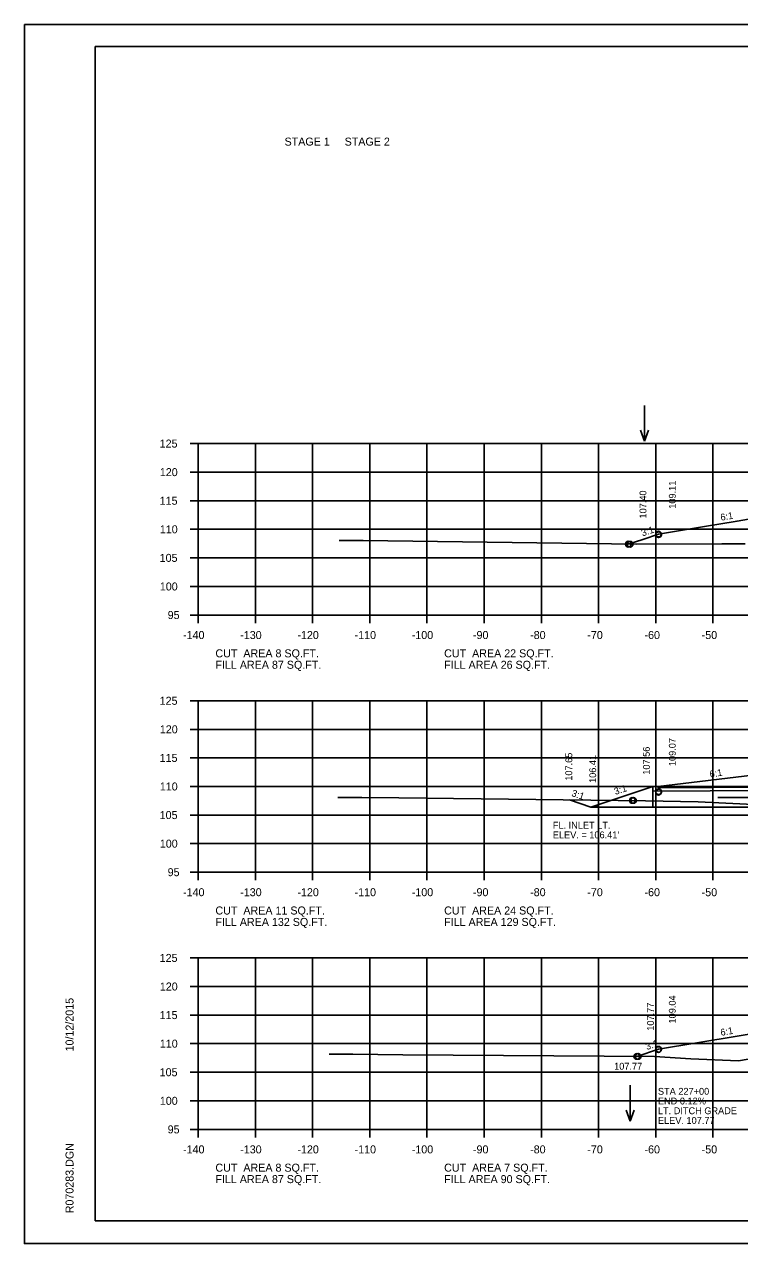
# Model space of a CAD drawing. Extents: x 1175611 to 1176402, y -433344 to -416213.
# Drawn here: x 1175610.6 to 1175735.6, y -423316.6 to -423103.3 of the extents above; entities that cross this region are included whole.
import ezdxf

# ---------------------------------------------------------------- set-up
doc = ezdxf.new("R2010")
doc.units = 0
for name, color, linetype in [('Default', 7, 'Continuous'), ('R_Axis', 7, 'Continuous'), ('R_Axis Annot', 7, 'Continuous'), ('R_Border', 7, 'Continuous'), ('R_Exist Surface', 7, 'Continuous'), ('R_Fin Surface', 7, 'Continuous'), ('R_Grid', 7, 'Continuous'), ('R_No Plot', 7, 'Continuous'), ('R_Water', 7, 'Continuous'), ('R_Water Annot', 7, 'Continuous'), ('R_Xsect Elev', 7, 'Continuous'), ('R_Xsect Slope', 7, 'Continuous')]:
    doc.layers.add(name, color=color, linetype=linetype)

msp = doc.modelspace()

# ---------------------------------------------------------------- linework, layer by layer
at = {"layer": 'R_Axis'}
for p, q in [((1175639.57, -423176.66), (1175640.97, -423176.66)), ((1175640.97, -423206.66), (1175640.97, -423176.66)), ((1175639.57, -423181.66), (1175640.97, -423181.66)), ((1175639.57, -423186.66), (1175640.97, -423186.66)), ((1175639.57, -423191.66), (1175640.97, -423191.66)), ((1175639.57, -423196.66), (1175640.97, -423196.66)), ((1175639.57, -423201.66), (1175640.97, -423201.66)), ((1175639.57, -423206.66), (1175640.97, -423206.66)), ((1175640.97, -423206.66), (1175920.97, -423206.66)), ((1175640.97, -423208.06), (1175640.97, -423206.66)), ((1175650.97, -423208.06), (1175650.97, -423206.66)), ((1175660.97, -423208.06), (1175660.97, -423206.66)), ((1175670.97, -423208.06), (1175670.97, -423206.66)), ((1175680.97, -423208.06), (1175680.97, -423206.66)), ((1175690.97, -423208.06), (1175690.97, -423206.66)), ((1175700.97, -423208.06), (1175700.97, -423206.66)), ((1175710.97, -423208.06), (1175710.97, -423206.66)), ((1175720.97, -423208.06), (1175720.97, -423206.66)), ((1175730.97, -423208.06), (1175730.97, -423206.66)), ((1175639.57, -423221.66), (1175640.97, -423221.66)), ((1175640.97, -423251.66), (1175640.97, -423221.66)), ((1175639.57, -423226.66), (1175640.97, -423226.66)), ((1175639.57, -423231.66), (1175640.97, -423231.66)), ((1175639.57, -423236.66), (1175640.97, -423236.66)), ((1175639.57, -423241.66), (1175640.97, -423241.66)), ((1175639.57, -423246.66), (1175640.97, -423246.66)), ((1175639.57, -423251.66), (1175640.97, -423251.66)), ((1175640.97, -423251.66), (1175920.97, -423251.66)), ((1175640.97, -423253.06), (1175640.97, -423251.66)), ((1175650.97, -423253.06), (1175650.97, -423251.66)), ((1175660.97, -423253.06), (1175660.97, -423251.66)), ((1175670.97, -423253.06), (1175670.97, -423251.66)), ((1175680.97, -423253.06), (1175680.97, -423251.66)), ((1175690.97, -423253.06), (1175690.97, -423251.66)), ((1175700.97, -423253.06), (1175700.97, -423251.66)), ((1175710.97, -423253.06), (1175710.97, -423251.66)), ((1175720.97, -423253.06), (1175720.97, -423251.66)), ((1175730.97, -423253.06), (1175730.97, -423251.66)), ((1175639.57, -423266.66), (1175640.97, -423266.66)), ((1175640.97, -423296.66), (1175640.97, -423266.66)), ((1175639.57, -423271.66), (1175640.97, -423271.66)), ((1175639.57, -423276.66), (1175640.97, -423276.66)), ((1175639.57, -423281.66), (1175640.97, -423281.66)), ((1175639.57, -423286.66), (1175640.97, -423286.66)), ((1175639.57, -423291.66), (1175640.97, -423291.66)), ((1175639.57, -423296.66), (1175640.97, -423296.66)), ((1175640.97, -423296.66), (1175920.97, -423296.66)), ((1175640.97, -423298.06), (1175640.97, -423296.66)), ((1175650.97, -423298.06), (1175650.97, -423296.66)), ((1175660.97, -423298.06), (1175660.97, -423296.66)), ((1175670.97, -423298.06), (1175670.97, -423296.66)), ((1175680.97, -423298.06), (1175680.97, -423296.66)), ((1175690.97, -423298.06), (1175690.97, -423296.66)), ((1175700.97, -423298.06), (1175700.97, -423296.66)), ((1175710.97, -423298.06), (1175710.97, -423296.66)), ((1175720.97, -423298.06), (1175720.97, -423296.66)), ((1175730.97, -423298.06), (1175730.97, -423296.66))]:
    msp.add_line(p, q, dxfattribs=at)
at = {"layer": 'R_Border'}
for p, q in [((1175622.97, -423107.2), (1175939.15, -423107.2)), ((1175622.97, -423312.66), (1175622.97, -423107.2)), ((1175622.97, -423312.66), (1175622.97, -423312.66)), ((1175939.15, -423312.66), (1175622.97, -423312.66))]:
    msp.add_line(p, q, dxfattribs=at)
at = {"layer": 'R_Exist Surface'}
for points in [[(1175665.59, -423193.63), (1175669.78, -423193.63), (1175669.78, -423193.63), (1175669.8, -423193.63), (1175717.57, -423194.28), (1175732.52, -423194.2), (1175736.6, -423194.18)], [(1175665.4, -423238.56), (1175668.85, -423238.56), (1175669.59, -423238.56), (1175676.06, -423238.64), (1175719.16, -423239.18), (1175728.39, -423239.37), (1175739.32, -423239.86)], [(1175663.85, -423283.52), (1175667.7, -423283.52), (1175667.98, -423283.52), (1175676.74, -423283.6), (1175720.77, -423283.92), (1175727.12, -423284.29), (1175735.42, -423284.64), (1175737.14, -423284.37)]]:
    msp.add_lwpolyline(points, dxfattribs=at)
at = {"layer": 'R_Fin Surface'}
for points in [[(1175716.18, -423194.26), (1175718.69, -423193.43), (1175721.47, -423192.5), (1175729.16, -423191.22), (1175735.2, -423190.21), (1175738.84, -423189.61)], [(1175705.92, -423239.02), (1175709.64, -423240.25), (1175720.47, -423236.64), (1175721.42, -423236.64), (1175740.83, -423234.34), (1175743.47, -423233.9), (1175745.39, -423233.83), (1175749.47, -423233.66), (1175750.83, -423233.64), (1175751.47, -423233.62), (1175760.91, -423233.43), (1175780.97, -423233.03), (1175790.41, -423233.22), (1175810.47, -423233.62), (1175811.83, -423233.65), (1175812.47, -423233.66), (1175814.39, -423233.74), (1175818.47, -423233.9), (1175840.47, -423236.85), (1175841.47, -423236.85), (1175852.96, -423240.68), (1175860.1, -423238.31)], [(1175717.66, -423283.9), (1175721.47, -423282.63), (1175735.2, -423280.34), (1175743.47, -423278.96), (1175749.47, -423278.72), (1175751.47, -423278.68), (1175780.97, -423278.09), (1175810.47, -423278.68), (1175812.47, -423278.72), (1175818.47, -423278.96), (1175826.75, -423280.34), (1175840.47, -423282.63), (1175843.34, -423283.58), (1175843.44, -423283.55)]]:
    msp.add_lwpolyline(points, dxfattribs=at)
at = {"layer": 'R_Grid'}
for p, q in [((1175640.97, -423176.66), (1175920.97, -423176.66)), ((1175640.97, -423206.66), (1175640.97, -423176.66)), ((1175650.97, -423206.66), (1175650.97, -423176.66)), ((1175660.97, -423206.66), (1175660.97, -423176.66)), ((1175670.97, -423206.66), (1175670.97, -423176.66)), ((1175680.97, -423206.66), (1175680.97, -423176.66)), ((1175690.97, -423206.66), (1175690.97, -423176.66)), ((1175700.97, -423206.66), (1175700.97, -423176.66)), ((1175710.97, -423206.66), (1175710.97, -423176.66)), ((1175720.97, -423206.66), (1175720.97, -423176.66)), ((1175730.97, -423206.66), (1175730.97, -423176.66)), ((1175640.97, -423181.66), (1175920.97, -423181.66)), ((1175640.97, -423186.66), (1175920.97, -423186.66)), ((1175640.97, -423191.66), (1175920.97, -423191.66)), ((1175640.97, -423196.66), (1175920.97, -423196.66)), ((1175640.97, -423201.66), (1175920.97, -423201.66)), ((1175640.97, -423206.66), (1175920.97, -423206.66)), ((1175640.97, -423221.66), (1175920.97, -423221.66)), ((1175640.97, -423251.66), (1175640.97, -423221.66)), ((1175650.97, -423251.66), (1175650.97, -423221.66)), ((1175660.97, -423251.66), (1175660.97, -423221.66)), ((1175670.97, -423251.66), (1175670.97, -423221.66)), ((1175680.97, -423251.66), (1175680.97, -423221.66)), ((1175690.97, -423251.66), (1175690.97, -423221.66)), ((1175700.97, -423251.66), (1175700.97, -423221.66)), ((1175710.97, -423251.66), (1175710.97, -423221.66)), ((1175720.97, -423251.66), (1175720.97, -423221.66)), ((1175730.97, -423251.66), (1175730.97, -423221.66)), ((1175640.97, -423226.66), (1175920.97, -423226.66)), ((1175640.97, -423231.66), (1175920.97, -423231.66)), ((1175640.97, -423236.66), (1175920.97, -423236.66)), ((1175640.97, -423241.66), (1175920.97, -423241.66)), ((1175640.97, -423246.66), (1175920.97, -423246.66)), ((1175640.97, -423251.66), (1175920.97, -423251.66)), ((1175640.97, -423266.66), (1175920.97, -423266.66)), ((1175640.97, -423296.66), (1175640.97, -423266.66)), ((1175650.97, -423296.66), (1175650.97, -423266.66)), ((1175660.97, -423296.66), (1175660.97, -423266.66)), ((1175670.97, -423296.66), (1175670.97, -423266.66)), ((1175680.97, -423296.66), (1175680.97, -423266.66)), ((1175690.97, -423296.66), (1175690.97, -423266.66)), ((1175700.97, -423296.66), (1175700.97, -423266.66)), ((1175710.97, -423296.66), (1175710.97, -423266.66)), ((1175720.97, -423296.66), (1175720.97, -423266.66)), ((1175730.97, -423296.66), (1175730.97, -423266.66)), ((1175640.97, -423271.66), (1175920.97, -423271.66)), ((1175640.97, -423276.66), (1175920.97, -423276.66)), ((1175640.97, -423281.66), (1175920.97, -423281.66)), ((1175640.97, -423286.66), (1175920.97, -423286.66)), ((1175640.97, -423291.66), (1175920.97, -423291.66)), ((1175640.97, -423296.66), (1175920.97, -423296.66))]:
    msp.add_line(p, q, dxfattribs=at)
at = {"layer": 'R_No Plot'}
for p, q in [((1175610.57, -423103.31), (1175943.91, -423103.31)), ((1175610.57, -423316.64), (1175943.91, -423316.64))]:
    msp.add_line(p, q, dxfattribs=at)
msp.add_lwpolyline([(1175610.57, -423103.31), (1175943.91, -423103.31), (1175943.91, -423316.65), (1175610.57, -423316.65)], close=True, dxfattribs=at)
for centre in [(1175721.47, -423192.5), (1175721.47, -423192.6), (1175716.18, -423194.26), (1175716.18, -423194.26), (1175716.48, -423194.27), (1175721.47, -423237.57), (1175721.47, -423237.65), (1175716.88, -423239.1), (1175716.88, -423239.1), (1175717.11, -423239.1), (1175721.47, -423282.63), (1175721.47, -423282.7), (1175717.66, -423283.9), (1175717.66, -423283.9), (1175717.66, -423283.9), (1175717.89, -423283.9)]:
    msp.add_circle(centre, 0.5, dxfattribs=at)
at = {"layer": 'R_Water'}
for p, q in [((1175720.47, -423236.64), (1175720.47, -423240.25)), ((1175721.42, -423236.64), (1175720.47, -423236.64)), ((1175720.47, -423237.48), (1175753.92, -423237.25)), ((1175721.42, -423236.64), (1175721.42, -423236.9)), ((1175721.42, -423236.9), (1175753.92, -423236.67)), ((1175709.64, -423240.25), (1175753.94, -423240.25)), ((1175710.66, -423239.91), (1175710.66, -423240.25))]:
    msp.add_line(p, q, dxfattribs=at)
at = {"layer": 'R_Water Annot'}
for p, q in [((1175719, -423169.98), (1175719, -423176.26)), ((1175719, -423176.26), (1175718.3, -423174.34)), ((1175719, -423176.26), (1175719.7, -423174.34)), ((1175731.81, -423238.57), (1175738.1, -423238.57)), ((1175716.53, -423288.95), (1175716.53, -423295.24)), ((1175716.53, -423295.24), (1175715.83, -423293.32)), ((1175716.53, -423295.24), (1175717.23, -423293.32))]:
    msp.add_line(p, q, dxfattribs=at)

# ---------------------------------------------------------------- texts
at = {"layer": 'Default'}
for s, p in [('STAGE 1     STAGE 2', (1175656.06, -423124.52)), ('CUT  AREA 8 SQ.FT.', (1175643.97, -423214.06)), ('CUT  AREA 22 SQ.FT.', (1175683.97, -423214.06)), ('FILL AREA 87 SQ.FT.', (1175643.97, -423216.06)), ('FILL AREA 26 SQ.FT.', (1175683.97, -423216.06)), ('CUT  AREA 11 SQ.FT.', (1175643.97, -423259.06)), ('FILL AREA 132 SQ.FT.', (1175643.97, -423261.06)), ('CUT  AREA 24 SQ.FT.', (1175683.97, -423259.06)), ('FILL AREA 129 SQ.FT.', (1175683.97, -423261.06)), ('CUT  AREA 8 SQ.FT.', (1175643.97, -423304.06)), ('CUT  AREA 7 SQ.FT.', (1175683.97, -423304.06)), ('FILL AREA 87 SQ.FT.', (1175643.97, -423306.06)), ('FILL AREA 90 SQ.FT.', (1175683.97, -423306.06))]:
    msp.add_text(s, height=1.4, dxfattribs=at).set_placement(p)
at = {"layer": 'R_Axis Annot'}
for s, p in [('125', (1175634.22, -423177.36)), ('120', (1175634.25, -423182.36)), ('115', (1175634.22, -423187.36)), ('110', (1175634.25, -423192.36)), ('105', (1175634.22, -423197.36)), ('100', (1175634.25, -423202.36)), ('95', (1175635.62, -423207.36)), ('-140', (1175638.31, -423210.86)), ('-130', (1175648.31, -423210.86)), ('-120', (1175658.31, -423210.86)), ('-110', (1175668.31, -423210.86)), ('-100', (1175678.31, -423210.86)), ('-90', (1175689.01, -423210.86)), ('-80', (1175699.01, -423210.86)), ('-70', (1175709.01, -423210.86)), ('-60', (1175719.01, -423210.86)), ('-50', (1175729.01, -423210.86)), ('125', (1175634.22, -423222.36)), ('120', (1175634.25, -423227.36)), ('115', (1175634.22, -423232.36)), ('110', (1175634.25, -423237.36)), ('105', (1175634.22, -423242.36)), ('100', (1175634.25, -423247.36)), ('95', (1175635.62, -423252.36)), ('-140', (1175638.31, -423255.86)), ('-130', (1175648.31, -423255.86)), ('-120', (1175658.31, -423255.86)), ('-110', (1175668.31, -423255.86)), ('-100', (1175678.31, -423255.86)), ('-90', (1175689.01, -423255.86)), ('-80', (1175699.01, -423255.86)), ('-70', (1175709.01, -423255.86)), ('-60', (1175719.01, -423255.86)), ('-50', (1175729.01, -423255.86)), ('125', (1175634.22, -423267.36)), ('120', (1175634.25, -423272.36)), ('115', (1175634.22, -423277.36)), ('110', (1175634.25, -423282.36)), ('105', (1175634.22, -423287.36)), ('100', (1175634.25, -423292.36)), ('95', (1175635.62, -423297.36)), ('-140', (1175638.31, -423300.86)), ('-130', (1175648.31, -423300.86)), ('-120', (1175658.31, -423300.86)), ('-110', (1175668.31, -423300.86)), ('-100', (1175678.31, -423300.86)), ('-90', (1175689.01, -423300.86)), ('-80', (1175699.01, -423300.86)), ('-70', (1175709.01, -423300.86)), ('-60', (1175719.01, -423300.86)), ('-50', (1175729.01, -423300.86))]:
    msp.add_text(s, height=1.4, dxfattribs=at).set_placement(p)
at = {"layer": 'R_Border'}
for s, p in [('10/12/2015', (1175619.16, -423283.02)), ('R070283.DGN', (1175619.16, -423311.34))]:
    msp.add_text(s, height=1.4, rotation=90, dxfattribs=at).set_placement(p)
at = {"layer": 'R_Water Annot'}
for s, p in [('FL. INLET LT.', (1175702.98, -423244.03)), ("ELEV. = 106.41'", (1175702.98, -423245.73)), ('STA 227+00', (1175721.36, -423290.6)), ('END 0.12%', (1175721.36, -423292.3)), ('LT. DITCH GRADE', (1175721.36, -423294)), ('ELEV. 107.77', (1175721.36, -423295.7))]:
    msp.add_text(s, height=1.2, dxfattribs=at).set_placement(p)
at = {"layer": 'R_Xsect Elev'}
for s, p in [('107.40', (1175719.34, -423189.77)), ('109.11', (1175724.47, -423188.06)), ('107.56', (1175719.94, -423234.6)), ('109.07', (1175724.47, -423233.09)), ('107.65', (1175706.37, -423235.65)), ('106.41', (1175710.55, -423236.04)), ('107.77', (1175720.66, -423279.4)), ('109.04', (1175724.47, -423278.13))]:
    msp.add_text(s, height=1.2, rotation=90, dxfattribs=at).set_placement(p)
msp.add_text('107.77', height=1.2, dxfattribs=at).set_placement((1175713.7, -423286.21))
at = {"layer": 'R_Xsect Slope'}
for s, rotation, p in [('6:1', 9.4623, (1175732.39, -423190.17)), ('3:1', 18.4349, (1175718.67, -423192.91)), ('6:1', 9.4623, (1175730.5, -423235.11)), ('3:1', 341.5651, (1175706.15, -423238.31)), ('3:1', 18.4349, (1175713.92, -423238.15)), ('6:1', 9.4623, (1175732.39, -423280.3)), ('3:1', 18.4349, (1175719.41, -423282.79))]:
    msp.add_text(s, height=1.2, rotation=rotation, dxfattribs=at).set_placement(p)

doc.saveas('drawing.dxf')
